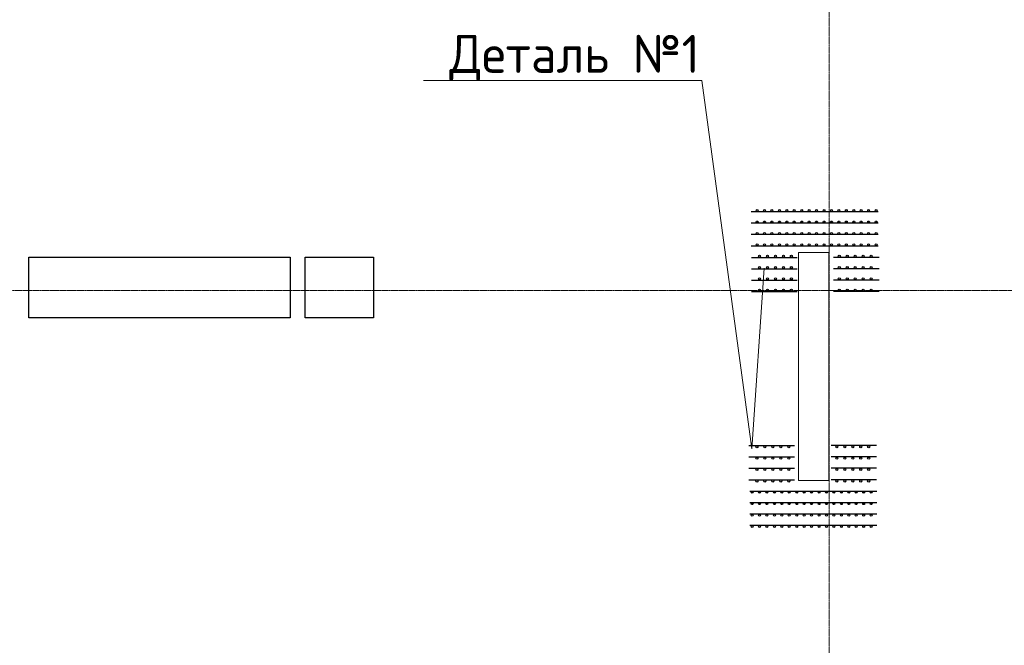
# Model space of a CAD drawing. Header units: millimetres. Extents: x -42044588 to 856694, y -806701 to 941911.
# Tile 490 of 656: x 219799 to 226284, y -382378 to -378260. Entities that reach past the tile are written whole.
import ezdxf
from ezdxf import colors
from ezdxf.entities.mleader import LeaderData, LeaderLine
from ezdxf.math import Vec2, Vec3

# ---------------------------------------------------------------- set-up
doc = ezdxf.new("R2010")
doc.units = ezdxf.units.MM
for name, pattern in [('______5', [1100, 800, -100, 100, -100]), ('DASHED', [7, 5, -2, 0]), ('осевая', [50.8, 31.75, -6.35, 6.35, -6.35])]:
    doc.linetypes.add(name, pattern=pattern)
doc.layers.add('0 @ 100', color=7, linetype='Continuous')
doc.layers.add('Колонна_ бетон', color=7, linetype='Continuous', lineweight=50, true_color=0xb4b496)
for name, color, linetype, lineweight in [('Оси', 40, '______5', 18), ('осн.сетка', 4, 'Continuous', 60), ('Перекрытие ж_бетон', 1, 'Continuous', 30), ('подоснова', 151, 'Continuous', 5), ('размер', 1, 'Continuous', 25), ('РАЗМЕРЫ', 1, 'Continuous', 9)]:
    doc.layers.add(name, color=color, linetype=linetype, lineweight=lineweight)
doc.styles.add('GOST-2.304_Type-B', font='GOST_Common.ttf')
doc.styles.add('ГОСТ', font='GOST_Common.ttf')

# ---------------------------------------------------------------- blocks, each defined once
blk = doc.blocks.new('оси блок 2')
at = {"layer": 'Оси', "color": 16, "linetype": 'осевая', "lineweight": 0, "ltscale": 0.25, "transparency": 33554687}
for p, q in [((-58604.7, -322543), (-58604.7, -347914.1)), ((-89822.3, -337801.3), (-37238.5, -337801.3))]:
    blk.add_line(p, q, dxfattribs=at)
blk = doc.blocks.new('подложка стн 1-го этажа')
at = {"layer": 'Колонна_ бетон', "color": 252, "linetype": 'DASHED', "lineweight": 0, "ltscale": 0.5, "true_color": 0x939598, "transparency": 33554687}
for p, q in [((35143.8, 14861.8, -200), (34943.8, 14861.8, -200)), ((34943.8, 13361.8, -200), (34943.8, 14861.8, -200)), ((34943.8, 14861.8, -200), (34943.8, 14861.8, -200)), ((35143.8, 14861.8, -200), (35143.8, 14861.8, -200)), ((35143.8, 14861.8, -200), (35143.8, 13361.8, -200)), ((34943.8, 13361.8, -200), (34943.8, 13361.8, -200)), ((35143.8, 13361.8, -200), (34943.8, 13361.8, -200)), ((35143.8, 13361.8, -200), (35143.8, 13361.8, -200))]:
    blk.add_line(p, q, dxfattribs=at)
blk = doc.blocks.new('цукцкц')
at = {"layer": 'Перекрытие ж_бетон'}
blk.add_lwpolyline([(-261494, -592479.4), (-261094, -592479.4), (-261094, -592929.4), (-261494, -592929.4)], close=True, dxfattribs=at)
blk = doc.blocks.new('отв +6900')
at = {"layer": 'Перекрытие ж_бетон'}
blk.add_lwpolyline([(-244030.7, -179899.1), (-244030.7, -179499.1), (-242310.7, -179499.1), (-242310.7, -179899.1)], close=True, dxfattribs=at)
at = {"color": 1, "rotation": 90}
blk.add_blockref('цукцкц', (-834690.3, 81594.9), dxfattribs=at)
blk = doc.blocks.new('деталь 1')
at = {"layer": 'осн.сетка', "color": 3, "lineweight": 25, "ltscale": 100}
for points in [[(263119, 23421), (263119, 20072)], [(263419, 23421), (263419, 20072)], [(263719, 23421), (263719, 20072)], [(264019, 23421), (264019, 20072)], [(264319, 23444), (264319, 22244)], [(264619, 23444), (264619, 22244)], [(264919, 23444), (264919, 22244)], [(265219, 23444), (265219, 22244)], [(264319, 20081), (264319, 21281)], [(264619, 20081), (264619, 21281)], [(264919, 20081), (264919, 21281)], [(265219, 20081), (265219, 21281)]]:
    blk.add_lwpolyline(points, dxfattribs=at)
at = {"layer": 'размер', "lineweight": 25, "ltscale": 2}
for centre, radius in [((263087, 23363), 25.2), ((263387, 23363), 25.2), ((263687, 23363), 25.2), ((263987, 23363), 25.2), ((263087, 23167), 25.2), ((263387, 23167), 25.2), ((263687, 23167), 25.2), ((263987, 23167), 25.2), ((264285, 23234), 27), ((264585, 23234), 27), ((264885, 23234), 27), ((265185, 23234), 27), ((263087, 22971), 25.2), ((263387, 22971), 25.2), ((263687, 22971), 25.2), ((263987, 22971), 25.2), ((264285, 23024), 27), ((264285, 22814), 27), ((264585, 23024), 27), ((264585, 22814), 27), ((264885, 23024), 27), ((264885, 22814), 27), ((265185, 23024), 27), ((265185, 22814), 27), ((263087, 22775), 25.2), ((263087, 22579), 25.2), ((263387, 22775), 25.2), ((263387, 22579), 25.2), ((263687, 22775), 25.2), ((263687, 22579), 25.2), ((263987, 22775), 25.2), ((263987, 22579), 25.2), ((264285, 22604), 27), ((264585, 22604), 27), ((264885, 22604), 27), ((265185, 22604), 27), ((263087, 22383), 25.2), ((263387, 22383), 25.2), ((263687, 22383), 25.2), ((263987, 22383), 25.2), ((264285, 22394), 27), ((264585, 22394), 27), ((264885, 22394), 27), ((265185, 22394), 27), ((263087, 22187), 25.2), ((263387, 22187), 25.2), ((263687, 22187), 25.2), ((263987, 22187), 25.2), ((263087, 21991), 25.2), ((263087, 21795), 25.2), ((263387, 21991), 25.2), ((263387, 21795), 25.2), ((263687, 21991), 25.2), ((263687, 21795), 25.2), ((263987, 21991), 25.2), ((263987, 21795), 25.2), ((263087, 21599), 25.2), ((263387, 21599), 25.2), ((263687, 21599), 25.2), ((263987, 21599), 25.2), ((263087, 21403), 25.2), ((263387, 21403), 25.2), ((263687, 21403), 25.2), ((263987, 21403), 25.2), ((263087, 21207), 25.2), ((263087, 21011), 25.2), ((263387, 21207), 25.2), ((263387, 21011), 25.2), ((263687, 21207), 25.2), ((263687, 21011), 25.2), ((263987, 21207), 25.2), ((263987, 21011), 25.2), ((264285, 21131), 27), ((264585, 21131), 27), ((264885, 21131), 27), ((265185, 21131), 27), ((263087, 20815), 25.2), ((263387, 20815), 25.2), ((263687, 20815), 25.2), ((263987, 20815), 25.2), ((264285, 20921), 27), ((264585, 20921), 27), ((264885, 20921), 27), ((265185, 20921), 27), ((263087, 20619), 25.2), ((263387, 20619), 25.2), ((263687, 20619), 25.2), ((263987, 20619), 25.2), ((264285, 20711), 27), ((264285, 20501), 27), ((264585, 20711), 27), ((264585, 20501), 27), ((264885, 20711), 27), ((264885, 20501), 27), ((265185, 20711), 27), ((265185, 20501), 27), ((263087, 20423), 25.2), ((263087, 20227), 25.2), ((263387, 20423), 25.2), ((263387, 20227), 25.2), ((263687, 20423), 25.2), ((263687, 20227), 25.2), ((263987, 20423), 25.2), ((263987, 20227), 25.2), ((264285, 20291), 27), ((264585, 20291), 27), ((264885, 20291), 27), ((265185, 20291), 27)]:
    blk.add_circle(centre, radius, dxfattribs=at)
blk = doc.blocks.new('_None')

msp = doc.modelspace()

# ---------------------------------------------------------------- block references
for name, p in [('подложка стн 1-го этажа', (189985.748, -394653.737, 560)), ('отв +6900', (463890.719, -200322.845))]:
    msp.add_blockref(name, p)
at = {"layer": 'РАЗМЕРЫ'}
msp.add_blockref('оси блок 2', (283734.389, -42240.621), dxfattribs=at)
at = {"layer": 'РАЗМЕРЫ', "color": 1, "xscale": 0.25, "yscale": 0.25, "zscale": 0.25}
for p, rotation in [((219599.024, -313744.672), 270), ((230463.664, -447367.313), 89.99999999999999)]:
    msp.add_blockref('деталь 1', p, dxfattribs=dict(at, rotation=rotation))

# ---------------------------------------------------------------- texts
at = {"layer": '0 @ 100', "char_height": 300, "width": 18500, "attachment_point": 1, "style": 'ГОСТ'}
for s, insert in [('\\pi-900,l900,t900;{\\C7;1.^IАрмирование монолитной плиты  состоит из основного армирования ∅10 А500С с шагом  200х200мм  в нижней зоне, основного армирования ∅10 А500С с шагом  200х200мм  в  верхней зоне и дополнительного армирования, указанного на схемах армирования.\\P2.^IАрмирование плиты предусмотрено отдельными  стержнями заводской длины по осям Х и Y. При недостатке заводской длины стержней для армирования плиты, стыки стержней осуществлять внахлестку без  сварки. Стыки арматуры внахлестку должны располагаться вразбежку (через шаг). См. деталь стыковки арматуры.\\P3.^IВерхнюю и нижнюю арматуру вязать вязальной проволокой через пересечение.  Стержни основной и дополнительной арматуры укладывать в соответствии с сечениями .\\P4.^IПо периметру плиты и у отверстий  у концов основной арматуры устанавливать П-образные элементы Ск1.\\P5.^IПозиции со знаком "*" укладываются с шагом 100 мм\\P6.^IДля фиксации в проектном положении стержней верхней сетки устанавливать фиксаторы Ф1 с шагом 600х600мм.\\P7.^IДиаметр оправки стержня при d<20мм - 5d, при d≥20мм - 8d\\P8.^IКаркасы поперечного армирования устанавливаются до начала устройство верхней сетки армирования.\\P9.^IОбрамления отверстий см. лист 8. В местах расположения отверстий осуществить прерывания основной и дополнительной сеток арматуры. Отверстия обрамляются двумя стержнями арматуры. Отверстия обрамляются двумя стержнями арматуры  см. узел обрамления отверстий лист 8, расход стали на обрамление учтен на листе 35.\\P10.^IПроемы размерами до 300х300 допускается выполнять по месту методом алмазного бурения.}', (162119.939, -338419.47)), ('\\pi-900,l900,t900;{\\C7;1.^IАрмирование монолитной плиты  состоит из основного армирования ∅10 А500С с шагом  200х200мм  в нижней зоне, основного армирования ∅10 А500С с шагом  200х200мм  в  верхней зоне и дополнительного армирования, указанного на схемах армирования.\\P2.^IАрмирование плиты предусмотрено отдельными  стержнями заводской длины по осям Х и Y. При недостатке заводской длины стержней для армирования плиты, стыки стержней осуществлять внахлестку без  сварки. Стыки арматуры внахлестку должны располагаться вразбежку (через шаг). См. деталь стыковки арматуры.\\P3.^IВерхнюю и нижнюю арматуру вязать вязальной проволокой через пересечение.  Стержни основной и дополнительной арматуры укладывать в соответствии с сечениями .\\P4.^IПо периметру плиты и у отверстий  у концов основной арматуры устанавливать П-образные элементы Ск1.\\P5.^IПозиции со знаком "*" укладываются с шагом 100 мм\\P6.^IДля фиксации в проектном положении стержней верхней сетки устанавливать фиксаторы Ф1 с шагом 600х600мм.\\P7.^IДиаметр оправки стержня при d<20мм - 5d, при d≥20мм - 8d\\P8.^IКаркасы поперечного армирования устанавливаются до начала устройство верхней сетки армирования.\\P9.^IОбрамления отверстий см. лист 8. В местах расположения отверстий осуществить прерывания основной и дополнительной сеток арматуры. Отверстия обрамляются двумя стержнями арматуры. Отверстия обрамляются двумя стержнями арматуры  см. узел обрамления отверстий лист 8, расход стали на обрамление учтен на листе 35.\\P10.^IПроемы размерами до 300х300 допускается выполнять по месту методом алмазного бурения.\\P11.^IСечения 3-3;4-4;5-5 см. лист 8.}', (-41855.904, -339329.867)), ('\\pi-900,l900,t900;{\\C7;1.^IАрмирование монолитной плиты  состоит из основного армирования ∅10 А500С с шагом  200х200мм  в нижней зоне, основного армирования ∅10 А500С с шагом  200х200мм  в  верхней зоне и дополнительного армирования, указанного на схемах армирования.\\P2.^IАрмирование плиты предусмотрено отдельными  стержнями заводской длины по осям Х и Y. При недостатке заводской длины стержней для армирования плиты, стыки стержней осуществлять внахлестку без  сварки. Стыки арматуры внахлестку должны располагаться вразбежку (через шаг). См. деталь стыковки арматуры.\\P3.^IВерхнюю и нижнюю арматуру вязать вязальной проволокой через пересечение.  Стержни основной и дополнительной арматуры укладывать в соответствии с сечениями .\\P4.^IПо периметру плиты и у отверстий  у концов основной арматуры устанавливать П-образные элементы Ск1.\\P5.^IПозиции со знаком "*" укладываются с шагом 100 мм\\P6.^IДля фиксации в проектном положении стержней верхней сетки устанавливать фиксаторы Ф1 с шагом 600х600мм.\\P7.^IДиаметр оправки стержня при d<20мм - 5d, при d≥20мм - 8d\\P8.^IКаркасы поперечного армирования устанавливаются до начала устройство верхней сетки армирования.\\P9.^IОбрамления отверстий см. лист 8. В местах расположения отверстий осуществить прерывания основной и дополнительной сеток арматуры. Отверстия обрамляются двумя стержнями арматуры. Отверстия обрамляются двумя стержнями арматуры  см. узел обрамления отверстий лист 8, расход стали на обрамление учтен на листе 35.\\P10.^IПроемы размерами до 300х300 допускается выполнять по месту методом алмазного бурения}', (64408.272, -339572.105))]:
    msp.add_mtext(s, dxfattribs=dict(at, insert=insert))

# ---------------------------------------------------------------- leaders
at = {"layer": 'подоснова', "color": 5, "ltscale": 0.3}
ml = msp.add_multileader_mtext('Standard', dxfattribs=at)
ml.set_content('Деталь №1', color=5, style='GOST-2.304_Type-B')
ml.set_leader_properties(color=256, linetype='ByLayer', lineweight=15)
ml.set_arrow_properties(name='NONE')
ml.build(insert=Vec2(0, 0))
ml.multileader.update_dxf_attribs({"text_left_attachment_type": 6, "text_right_attachment_type": 6, "dogleg_length": 0.1, "arrow_head_size": 18})
ctx = ml.context
ctx.base_point, ctx.char_height, ctx.arrow_head_size, ctx.landing_gap_size, ctx.plane_origin = Vec3(222615.727, -378659.694), 250, 18, 20, Vec3(219722.493, -367870.31)
ctx.left_attachment, ctx.right_attachment, ctx.text_align_type = 6, 6, 1
notes = []
notes.append((ctx, [(1, (1, 1, 0), (224291.433, -378659.694), (-1, 0), 0.1, [(0, [(224702.608, -379895.458), (224621.541, -381083.532)], 0, [])])]))
ctx.mtext.insert, ctx.mtext.alignment, ctx.mtext.flow_direction = Vec3(223453.53, -378359.694), 2, 5
for ctx, leaders in notes:
    for number, flags, end, landing, length, lines in leaders:
        leader = LeaderData()
        leader.index, (leader.has_last_leader_line, leader.has_dogleg_vector, leader.attachment_direction) = number, flags
        leader.last_leader_point, leader.dogleg_vector, leader.dogleg_length = Vec3(end), Vec3(landing), length
        for number, points, colour, breaks in lines:
            line = LeaderLine()
            line.index, line.vertices, line.color, line.breaks = number, Vec3.list(points), colors.encode_raw_color(colour), breaks
            leader.lines.append(line)
        ctx.leaders.append(leader)

doc.saveas('drawing.dxf')
